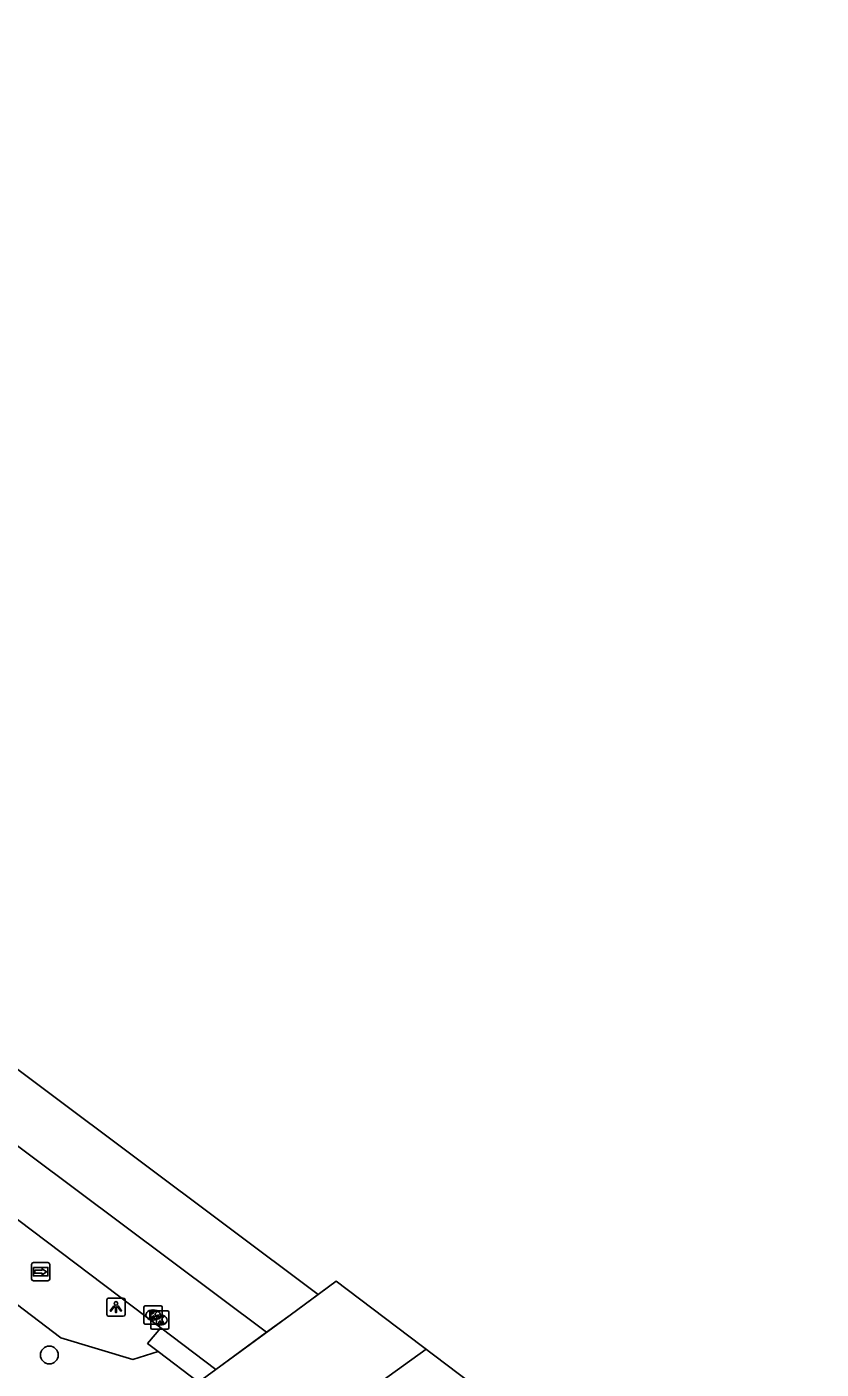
# Model space of a CAD drawing. Extents: x 157466 to 158888, y 383063 to 384677.
# Drawn here: x 158554.2 to 158597.9, y 384064.4 to 384138.1 of the extents above; entities that cross this region are included whole.
import ezdxf

# ---------------------------------------------------------------- set-up
doc = ezdxf.new("R2010")
doc.units = 0
for name, color, linetype in [('IMGEO_Berm_groen', 7, 'Continuous'), ('IMGEO_Boom', 7, 'Continuous'), ('IMGEO_Dek', 7, 'Continuous'), ('IMGEO_Kolk', 7, 'Continuous'), ('IMGEO_Lichtpunt', 7, 'Continuous'), ('IMGEO_Muur', 7, 'Continuous'), ('IMGEO_Rijbaan_regionaal_gesloten', 7, 'Continuous'), ('IMGEO_Voetpad_open', 7, 'Continuous'), ('IMGEO_Wegwijzer', 7, 'Continuous')]:
    doc.layers.add(name, color=color, linetype=linetype)

msp = doc.modelspace()

# ---------------------------------------------------------------- linework, layer by layer
at = {"layer": 'IMGEO_Berm_groen'}
msp.add_lwpolyline([(158364.226, 384207.542), (158409.706, 384174.963), (158454.193, 384143.399), (158509.531, 384101.598), (158556.106, 384066.154), (158560.057, 384064.967), (158561.452, 384065.409)], dxfattribs=at)
at = {"layer": 'IMGEO_Boom'}
msp.add_circle((158555.475, 384065.211), 0.489, dxfattribs=at)
at = {"layer": 'IMGEO_Dek'}
msp.add_lwpolyline([(158597.855, 384049.125), (158583.349, 384060.096), (158571.232, 384069.26), (158568.694, 384067.402), (158564.611, 384064.413), (158563.666, 384063.721), (158568.643, 384059.92), (158572.724, 384056.803), (158574.121, 384055.736), (158576.308, 384054.066), (158577.618, 384053.065), (158582.934, 384049.004), (158584.889, 384047.51), (158590.181, 384043.516), (158591.251, 384044.299), (158595.704, 384047.553)], close=True, dxfattribs=at)
at = {"layer": 'IMGEO_Kolk'}
for p, q in [((158560.671, 384066.979), (158560.671, 384067.831)), ((158560.746, 384067.905), (158561.598, 384067.905)), ((158561.041, 384066.704), (158561.041, 384067.556)), ((158561.116, 384067.63), (158561.968, 384067.63)), ((158561.159, 384067.685), (158561.184, 384067.685)), ((158561.672, 384067.831), (158561.672, 384066.979)), ((158562.042, 384067.556), (158562.042, 384066.704)), ((158561.598, 384066.905), (158560.746, 384066.905)), ((158561.182, 384067.125), (158561.157, 384067.125)), ((158561.552, 384066.85), (158561.527, 384066.85)), ((158561.529, 384067.41), (158561.554, 384067.41)), ((158561.968, 384066.63), (158561.116, 384066.63))]:
    msp.add_line(p, q, dxfattribs=at)
for points in [[(158560.671, 384066.979), (158560.671, 384067.831)], [(158560.746, 384067.905), (158561.598, 384067.905)], [(158560.992, 384067.605), (158561.115, 384067.605), (158561.115, 384067.454), (158561.245, 384067.605), (158561.409, 384067.605), (158561.263, 384067.454), (158561.416, 384067.205), (158561.264, 384067.205), (158561.179, 384067.369), (158561.115, 384067.302), (158561.115, 384067.205), (158560.992, 384067.205), (158560.992, 384067.605)], [(158561.041, 384066.704), (158561.041, 384067.556)], [(158561.116, 384067.63), (158561.968, 384067.63)], [(158561.672, 384067.831), (158561.672, 384066.979)], [(158562.042, 384067.556), (158562.042, 384066.704)], [(158561.598, 384066.905), (158560.746, 384066.905)], [(158561.362, 384067.33), (158561.485, 384067.33), (158561.485, 384067.179), (158561.615, 384067.33), (158561.779, 384067.33), (158561.633, 384067.179), (158561.786, 384066.93), (158561.634, 384066.93), (158561.549, 384067.094), (158561.485, 384067.027), (158561.485, 384066.93), (158561.362, 384066.93), (158561.362, 384067.33)], [(158561.968, 384066.63), (158561.116, 384066.63)]]:
    msp.add_lwpolyline(points, dxfattribs=at)
for centre, start, end in [((158560.748, 384067.829), 91.55205, 178.44795), ((158560.748, 384067.829), 91.55205, 178.44795), ((158561.118, 384067.554), 91.55205, 178.44795), ((158561.118, 384067.554), 91.55205, 178.44795), ((158561.596, 384067.829), 1.55205, 88.44795), ((158561.596, 384067.829), 1.55205, 88.44795), ((158561.966, 384067.554), 1.55205, 88.44795), ((158561.966, 384067.554), 1.55205, 88.44795), ((158560.748, 384066.981), 181.55205, 268.44795), ((158560.748, 384066.981), 181.55205, 268.44795), ((158561.596, 384066.981), 271.55205, 358.44795), ((158561.596, 384066.981), 271.55205, 358.44795), ((158561.118, 384066.706), 181.55205, 268.44795), ((158561.118, 384066.706), 181.55205, 268.44795), ((158561.966, 384066.706), 271.55205, 358.44795), ((158561.966, 384066.706), 271.55205, 358.44795)]:
    msp.add_arc(centre, 0.0765, start, end, dxfattribs=at)
for centre, major_axis, ratio, start_param, end_param in [((158561.158, 384067.405), (-0.387, 0.002), 0.722429, 4.712389, 7.853982), ((158561.183, 384067.405), (-0.39, 0.002), 0.717154, 1.570796, 4.712389), ((158561.528, 384067.13), (-0.387, 0.002), 0.722429, 4.712389, 7.853982), ((158561.553, 384067.13), (-0.39, 0.002), 0.717154, 1.570796, 4.712389)]:
    msp.add_ellipse(centre, major_axis=major_axis, ratio=ratio, start_param=start_param, end_param=end_param, dxfattribs=at)
at = {"layer": 'IMGEO_Lichtpunt'}
for p, q in [((158558.635, 384068.242), (158558.635, 384067.435)), ((158558.635, 384068.242), (158558.635, 384067.435)), ((158559.537, 384068.337), (158558.729, 384068.337)), ((158559.537, 384068.337), (158558.729, 384068.337)), ((158559.631, 384067.435), (158559.631, 384068.242)), ((158559.631, 384067.435), (158559.631, 384068.242)), ((158558.729, 384067.341), (158559.537, 384067.341)), ((158558.729, 384067.341), (158559.537, 384067.341))]:
    msp.add_line(p, q, dxfattribs=at)
for points in [[(158559.009, 384067.906), (158559.048, 384067.878), (158558.86, 384067.616), (158558.822, 384067.643), (158559.009, 384067.906)], [(158559.111, 384067.858), (158559.158, 384067.858), (158559.158, 384067.536), (158559.111, 384067.536), (158559.111, 384067.858)], [(158559.221, 384067.878), (158559.259, 384067.905), (158559.446, 384067.643), (158559.407, 384067.615), (158559.221, 384067.878)]]:
    msp.add_lwpolyline(points, dxfattribs=at)
msp.add_circle((158559.134, 384068.04), 0.0994, dxfattribs=at)
for centre, start, end in [((158558.729, 384068.242), 90, 180), ((158558.729, 384068.242), 90, 180), ((158559.537, 384068.242), 0, 90), ((158559.537, 384068.242), 0, 90), ((158558.729, 384067.435), 180, 270), ((158558.729, 384067.435), 180, 270), ((158559.537, 384067.435), 270, 0), ((158559.537, 384067.435), 270, 360)]:
    msp.add_arc(centre, 0.0946, start, end, dxfattribs=at)
at = {"layer": 'IMGEO_Muur'}
for points in [[(158561.452, 384065.409), (158560.874, 384065.85), (158561.591, 384066.694)], [(158561.591, 384066.694), (158564.611, 384064.413)], [(158563.666, 384063.721), (158561.452, 384065.409)]]:
    msp.add_lwpolyline(points, dxfattribs=at)
at = {"layer": 'IMGEO_Rijbaan_regionaal_gesloten'}
for points in [[(158366.532, 384216.404), (158384.888, 384203.502), (158407.999, 384187.255), (158428.196, 384172.9), (158446.75, 384159.713), (158463.958, 384147.342), (158473.966, 384140.148), (158487.202, 384130.472), (158496.357, 384123.78), (158510.339, 384113.362), (158570.234, 384068.529)], [(158567.408, 384066.461), (158489.162, 384124.967), (158453.756, 384150.196)], [(158546.734, 384077.911), (158561.591, 384066.694)], [(158570.234, 384068.529), (158571.232, 384069.26)], [(158570.234, 384068.529), (158568.694, 384067.402), (158567.408, 384066.461)], [(158567.408, 384066.461), (158564.611, 384064.413)]]:
    msp.add_lwpolyline(points, dxfattribs=at)
at = {"layer": 'IMGEO_Voetpad_open'}
msp.add_lwpolyline([(158576.171, 384065.525), (158573.673, 384063.743), (158571.797, 384062.404), (158569.582, 384060.66), (158568.643, 384059.92)], dxfattribs=at)
at = {"layer": 'IMGEO_Wegwijzer'}
for p, q in [((158554.505, 384069.382), (158554.505, 384070.182)), ((158554.505, 384070.182), (158554.505, 384069.382)), ((158554.605, 384070.282), (158555.395, 384070.282)), ((158555.395, 384070.282), (158554.605, 384070.282)), ((158555.495, 384070.182), (158555.495, 384069.382)), ((158555.495, 384069.382), (158555.495, 384070.182)), ((158555.395, 384069.282), (158554.605, 384069.282)), ((158554.605, 384069.282), (158555.395, 384069.282))]:
    msp.add_line(p, q, dxfattribs=at)
for points in [[(158554.606, 384070.014), (158555.394, 384070.014), (158555.394, 384069.55), (158554.606, 384069.55), (158554.606, 384070.014)], [(158554.671, 384069.866), (158554.671, 384069.782), (158554.671, 384069.698), (158555.082, 384069.698), (158555.082, 384069.615), (158555.329, 384069.782), (158555.082, 384069.949), (158555.082, 384069.866), (158554.671, 384069.866)]]:
    msp.add_lwpolyline(points, dxfattribs=at)
for centre, start, end in [((158554.605, 384070.182), 90, 180), ((158554.605, 384070.182), 90, 180), ((158555.395, 384070.182), 0, 90), ((158555.395, 384070.182), 360, 90), ((158554.605, 384069.382), 180, 270), ((158554.605, 384069.382), 180, 270), ((158555.395, 384069.382), 270, 0), ((158555.395, 384069.382), 270, 0)]:
    msp.add_arc(centre, 0.1, start, end, dxfattribs=at)

doc.saveas('drawing.dxf')
